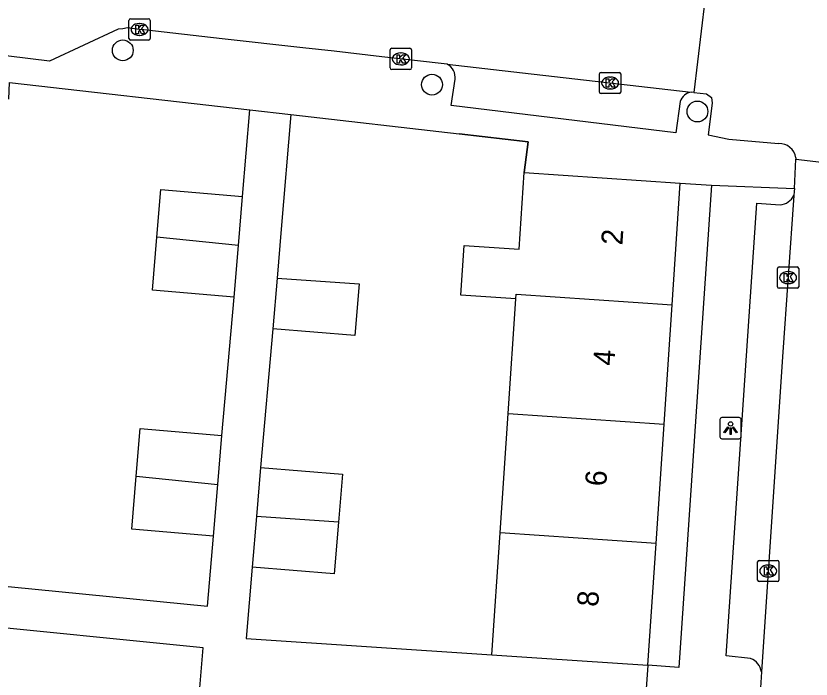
# Model space of a CAD drawing. Extents: x 162250 to 162654, y 380744 to 381605.
# Drawn here: x 162339.7 to 162377.07, y 380867.49 to 380898.67 of the extents above; entities that cross this region are included whole.
import ezdxf

# ---------------------------------------------------------------- set-up
doc = ezdxf.new("R2010")
doc.units = 0
for name, color, linetype in [('IMGEO_Boom', 7, 'Continuous'), ('IMGEO_Kolk', 7, 'Continuous'), ('IMGEO_Lichtpunt', 7, 'Continuous'), ('IMGEO_Muur', 7, 'Continuous'), ('IMGEO_Pand', 7, 'Continuous'), ('IMGEO_Pand_nummerreeks', 7, 'Continuous'), ('IMGEO_Rijbaan_lokaal_open', 7, 'Continuous'), ('IMGEO_Voetpad_open', 7, 'Continuous')]:
    doc.layers.add(name, color=color, linetype=linetype)

msp = doc.modelspace()

# ---------------------------------------------------------------- linework, layer by layer
at = {"layer": 'IMGEO_Boom'}
for centre in [(162344.724, 380897.046), (162359.256, 380895.435), (162371.732, 380894.171)]:
    msp.add_circle(centre, 0.489, dxfattribs=at)
at = {"layer": 'IMGEO_Kolk'}
for p, q in [((162345.011, 380897.603), (162345.011, 380898.455)), ((162345.086, 380898.529), (162345.938, 380898.529)), ((162346.012, 380898.455), (162346.012, 380897.603)), ((162345.499, 380898.309), (162345.524, 380898.309)), ((162345.522, 380897.749), (162345.497, 380897.749)), ((162345.938, 380897.529), (162345.086, 380897.529)), ((162357.291, 380896.217), (162357.291, 380897.069)), ((162357.366, 380897.143), (162358.218, 380897.143)), ((162357.779, 380896.923), (162357.804, 380896.923)), ((162358.292, 380897.069), (162358.292, 380896.217)), ((162358.218, 380896.143), (162357.366, 380896.143)), ((162357.802, 380896.363), (162357.777, 380896.363)), ((162367.128, 380895.085), (162367.128, 380895.937)), ((162367.203, 380896.011), (162368.055, 380896.011)), ((162367.616, 380895.791), (162367.641, 380895.791)), ((162368.129, 380895.937), (162368.129, 380895.085)), ((162368.055, 380895.011), (162367.203, 380895.011)), ((162367.639, 380895.231), (162367.614, 380895.231)), ((162375.494, 380885.936), (162375.494, 380886.788)), ((162375.569, 380886.862), (162376.421, 380886.862)), ((162376.495, 380886.788), (162376.495, 380885.936)), ((162375.982, 380886.642), (162376.007, 380886.642)), ((162376.005, 380886.082), (162375.98, 380886.082)), ((162376.421, 380885.862), (162375.569, 380885.862)), ((162374.558, 380872.142), (162374.558, 380872.994)), ((162374.633, 380873.068), (162375.485, 380873.068)), ((162375.559, 380872.994), (162375.559, 380872.142)), ((162375.046, 380872.848), (162375.071, 380872.848)), ((162375.069, 380872.288), (162375.044, 380872.288)), ((162375.485, 380872.068), (162374.633, 380872.068))]:
    msp.add_line(p, q, dxfattribs=at)
for points in [[(162345.011, 380897.603), (162345.011, 380898.455)], [(162345.086, 380898.529), (162345.938, 380898.529)], [(162346.012, 380898.455), (162346.012, 380897.603)], [(162345.332, 380898.229), (162345.455, 380898.229), (162345.455, 380898.078), (162345.585, 380898.229), (162345.749, 380898.229), (162345.603, 380898.078), (162345.756, 380897.829), (162345.604, 380897.829), (162345.519, 380897.993), (162345.455, 380897.926), (162345.455, 380897.829), (162345.332, 380897.829), (162345.332, 380898.229)], [(162345.938, 380897.529), (162345.086, 380897.529)], [(162357.291, 380896.217), (162357.291, 380897.069)], [(162357.366, 380897.143), (162358.218, 380897.143)], [(162357.612, 380896.843), (162357.735, 380896.843), (162357.735, 380896.692), (162357.865, 380896.843), (162358.029, 380896.843), (162357.883, 380896.692), (162358.036, 380896.443), (162357.884, 380896.443), (162357.799, 380896.607), (162357.735, 380896.54), (162357.735, 380896.443), (162357.612, 380896.443), (162357.612, 380896.843)], [(162358.292, 380897.069), (162358.292, 380896.217)], [(162358.218, 380896.143), (162357.366, 380896.143)], [(162367.128, 380895.085), (162367.128, 380895.937)], [(162367.203, 380896.011), (162368.055, 380896.011)], [(162368.129, 380895.937), (162368.129, 380895.085)], [(162367.449, 380895.711), (162367.572, 380895.711), (162367.572, 380895.56), (162367.702, 380895.711), (162367.866, 380895.711), (162367.72, 380895.56), (162367.873, 380895.311), (162367.721, 380895.311), (162367.636, 380895.475), (162367.572, 380895.408), (162367.572, 380895.311), (162367.449, 380895.311), (162367.449, 380895.711)], [(162368.055, 380895.011), (162367.203, 380895.011)], [(162375.494, 380885.936), (162375.494, 380886.788)], [(162375.569, 380886.862), (162376.421, 380886.862)], [(162376.495, 380886.788), (162376.495, 380885.936)], [(162375.815, 380886.562), (162375.938, 380886.562), (162375.938, 380886.411), (162376.068, 380886.562), (162376.232, 380886.562), (162376.086, 380886.411), (162376.239, 380886.162), (162376.087, 380886.162), (162376.002, 380886.326), (162375.938, 380886.259), (162375.938, 380886.162), (162375.815, 380886.162), (162375.815, 380886.562)], [(162376.421, 380885.862), (162375.569, 380885.862)], [(162374.558, 380872.142), (162374.558, 380872.994)], [(162374.633, 380873.068), (162375.485, 380873.068)], [(162375.559, 380872.994), (162375.559, 380872.142)], [(162374.879, 380872.768), (162375.002, 380872.768), (162375.002, 380872.617), (162375.132, 380872.768), (162375.296, 380872.768), (162375.15, 380872.617), (162375.303, 380872.368), (162375.151, 380872.368), (162375.066, 380872.532), (162375.002, 380872.465), (162375.002, 380872.368), (162374.879, 380872.368), (162374.879, 380872.768)], [(162375.485, 380872.068), (162374.633, 380872.068)]]:
    msp.add_lwpolyline(points, dxfattribs=at)
for centre, start, end in [((162345.088, 380898.453), 91.552, 178.448), ((162345.088, 380898.453), 91.552, 178.448), ((162345.936, 380898.453), 1.552, 88.448), ((162345.936, 380898.453), 1.552, 88.448), ((162345.088, 380897.605), 181.552, 268.448), ((162345.088, 380897.605), 181.552, 268.448), ((162345.936, 380897.605), 271.552, 358.448), ((162345.936, 380897.605), 271.552, 358.448), ((162357.368, 380897.067), 91.552, 178.448), ((162357.368, 380897.067), 91.552, 178.448), ((162358.216, 380897.067), 1.552, 88.448), ((162358.216, 380897.067), 1.552, 88.448), ((162357.368, 380896.219), 181.552, 268.448), ((162357.368, 380896.219), 181.552, 268.448), ((162358.216, 380896.219), 271.552, 358.448), ((162358.216, 380896.219), 271.552, 358.448), ((162367.205, 380895.935), 91.552, 178.448), ((162367.205, 380895.935), 91.552, 178.448), ((162368.053, 380895.935), 1.552, 88.448), ((162368.053, 380895.935), 1.552, 88.448), ((162367.205, 380895.087), 181.552, 268.448), ((162367.205, 380895.087), 181.552, 268.448), ((162368.053, 380895.087), 271.552, 358.448), ((162368.053, 380895.087), 271.552, 358.448), ((162375.571, 380886.786), 91.552, 178.448), ((162375.571, 380886.786), 91.552, 178.448), ((162376.419, 380886.786), 1.552, 88.448), ((162376.419, 380886.786), 1.552, 88.448), ((162375.571, 380885.938), 181.552, 268.448), ((162375.571, 380885.938), 181.552, 268.448), ((162376.419, 380885.938), 271.552, 358.448), ((162376.419, 380885.938), 271.552, 358.448), ((162374.635, 380872.992), 91.552, 178.448), ((162374.635, 380872.992), 91.552, 178.448), ((162375.483, 380872.992), 1.552, 88.448), ((162375.483, 380872.992), 1.552, 88.448), ((162374.635, 380872.144), 181.552, 268.448), ((162374.635, 380872.144), 181.552, 268.448), ((162375.483, 380872.144), 271.552, 358.448), ((162375.483, 380872.144), 271.552, 358.448)]:
    msp.add_arc(centre, 0.0765, start, end, dxfattribs=at)
for centre, major_axis, ratio, start_param, end_param in [((162345.498, 380898.029), (-0.387, 0.002), 0.722429, 4.712389, 7.853982), ((162345.523, 380898.029), (-0.39, 0.002), 0.717154, 1.570796, 4.712389), ((162357.778, 380896.643), (-0.387, 0.002), 0.722429, 4.712389, 7.853982), ((162357.803, 380896.643), (-0.39, 0.002), 0.717154, 1.570796, 4.712389), ((162367.615, 380895.511), (-0.387, 0.002), 0.722429, 4.712389, 7.853982), ((162367.64, 380895.511), (-0.39, 0.002), 0.717154, 1.570796, 4.712389), ((162375.981, 380886.362), (-0.387, 0.002), 0.722429, 4.712389, 7.853982), ((162376.006, 380886.362), (-0.39, 0.002), 0.717154, 1.570796, 4.712389), ((162375.045, 380872.568), (-0.387, 0.002), 0.722429, 4.712389, 7.853982), ((162375.07, 380872.568), (-0.39, 0.002), 0.717154, 1.570796, 4.712389)]:
    msp.add_ellipse(centre, major_axis=major_axis, ratio=ratio, start_param=start_param, end_param=end_param, dxfattribs=at)
at = {"layer": 'IMGEO_Lichtpunt'}
for p, q in [((162372.792, 380879.685), (162372.792, 380878.878)), ((162372.792, 380879.685), (162372.792, 380878.878)), ((162373.694, 380879.78), (162372.886, 380879.78)), ((162373.694, 380879.78), (162372.886, 380879.78)), ((162373.788, 380878.878), (162373.788, 380879.685)), ((162373.788, 380878.878), (162373.788, 380879.685)), ((162372.886, 380878.784), (162373.694, 380878.784)), ((162372.886, 380878.784), (162373.694, 380878.784))]:
    msp.add_line(p, q, dxfattribs=at)
for points in [[(162373.166, 380879.349), (162373.205, 380879.321), (162373.017, 380879.059), (162372.979, 380879.086), (162373.166, 380879.349)], [(162373.268, 380879.301), (162373.315, 380879.301), (162373.315, 380878.979), (162373.268, 380878.979), (162373.268, 380879.301)], [(162373.378, 380879.321), (162373.416, 380879.348), (162373.603, 380879.086), (162373.564, 380879.058), (162373.378, 380879.321)]]:
    msp.add_lwpolyline(points, dxfattribs=at)
msp.add_circle((162373.291, 380879.483), 0.0994, dxfattribs=at)
for centre, start, end in [((162372.886, 380879.685), 90, 180), ((162372.886, 380879.685), 90, 180), ((162373.694, 380879.685), 0, 90), ((162373.694, 380879.685), 0, 90), ((162372.886, 380878.878), 180, 270), ((162372.886, 380878.878), 180, 270), ((162373.694, 380878.878), 270, 0), ((162373.694, 380878.878), 270, 360)]:
    msp.add_arc(centre, 0.0946, start, end, dxfattribs=at)
at = {"layer": 'IMGEO_Muur'}
msp.add_lwpolyline([(162363.588, 380891.303), (162363.777, 380892.751), (162360.529, 380893.122)], dxfattribs=at)
at = {"layer": 'IMGEO_Pand'}
for points in [[(162363.191, 380885.357), (162360.614, 380885.529), (162360.771, 380887.875), (162363.348, 380887.703), (162363.588, 380891.303)], [(162363.588, 380891.303), (162370.925, 380890.808)], [(162346.325, 380888.261), (162346.512, 380890.503), (162350.351, 380890.183)], [(162370.542, 380885.081), (162370.925, 380890.808)], [(162350.159, 380887.878), (162350.351, 380890.183)], [(162349.956, 380885.449), (162346.117, 380885.769), (162346.325, 380888.261)], [(162350.159, 380887.878), (162346.325, 380888.261)], [(162349.956, 380885.449), (162350.159, 380887.878)], [(162351.974, 380886.335), (162355.834, 380886.075), (162355.631, 380883.635), (162351.776, 380883.956)], [(162351.974, 380886.335), (162351.776, 380883.956)], [(162362.83, 380879.968), (162363.191, 380885.357)], [(162363.191, 380885.357), (162363.206, 380885.577), (162370.542, 380885.081)], [(162370.167, 380879.472), (162370.542, 380885.081)], [(162362.455, 380874.36), (162362.83, 380879.968)], [(162362.83, 380879.968), (162370.167, 380879.472)], [(162369.792, 380873.865), (162370.167, 380879.472)], [(162345.353, 380877.023), (162345.54, 380879.266), (162349.379, 380878.946)], [(162349.187, 380876.64), (162349.379, 380878.946)], [(162351.198, 380877.442), (162351.005, 380875.132)], [(162351.198, 380877.442), (162355.053, 380877.12), (162354.865, 380874.872)], [(162348.984, 380874.212), (162345.145, 380874.532), (162345.353, 380877.023)], [(162345.353, 380877.023), (162349.187, 380876.64)], [(162348.984, 380874.212), (162349.187, 380876.64)], [(162351.005, 380875.132), (162350.807, 380872.753)], [(162354.865, 380874.872), (162354.662, 380872.432), (162350.807, 380872.753)], [(162354.865, 380874.872), (162351.005, 380875.132)], [(162362.072, 380868.628), (162362.455, 380874.36)], [(162369.792, 380873.865), (162362.455, 380874.36)], [(162369.409, 380868.137), (162369.792, 380873.865)], [(162362.072, 380868.628), (162364.421, 380868.471), (162369.409, 380868.137)]]:
    msp.add_lwpolyline(points, dxfattribs=at)
at = {"layer": 'IMGEO_Rijbaan_lokaal_open'}
for points in [[(162372.076, 380899.395), (162371.558, 380895.065)], [(162359.977, 380896.391), (162356.902, 380896.747), (162354.653, 380897.008), (162353.19, 380897.171), (162349.392, 380897.594), (162345.711, 380898.004), (162345.487, 380898.034), (162344.942, 380898.106), (162344.722, 380898.057), (162344.512, 380898.048), (162341.28, 380896.536), (162332.717, 380897.582), (162330.019, 380897.82)], [(162359.977, 380896.391), (162363.506, 380895.982), (162371.445, 380895.078)], [(162371.558, 380895.065), (162371.445, 380895.078)], [(162371.558, 380895.065), (162372.159, 380894.997), (162372.388, 380894.826), (162372.427, 380894.566), (162372.243, 380893.067), (162373.212, 380892.864), (162375.55, 380892.667)], [(162376.358, 380891.994), (162376.355, 380891.934)], [(162376.294, 380890.554), (162376.355, 380891.934)], [(162376.355, 380891.934), (162379.834, 380891.52)], [(162376.294, 380890.554), (162376.283, 380890.404), (162376.271, 380890.227)], [(162376.271, 380890.227), (162375.732, 380882.635), (162374.744, 380867.824)], [(162374.744, 380867.824), (162374.627, 380866.068), (162374.555, 380864.924)]]:
    msp.add_lwpolyline(points, dxfattribs=at)
msp.add_arc((162375.582, 380891.884), 0.783, 8.0464, 92.3703, dxfattribs=at)
at = {"layer": 'IMGEO_Voetpad_open'}
for points in [[(162339.361, 380894.746), (162339.398, 380895.532), (162350.689, 380894.244)], [(162370.923, 380894.643), (162370.724, 380893.171), (162360.154, 380894.453), (162360.339, 380895.684)], [(162350.351, 380890.183), (162350.689, 380894.244)], [(162350.689, 380894.244), (162352.616, 380894.024)], [(162352.616, 380894.024), (162352.167, 380888.645), (162351.974, 380886.335)], [(162352.616, 380894.024), (162360.529, 380893.122), (162363.777, 380892.751), (162363.588, 380891.303)], [(162372.396, 380890.715), (162370.866, 380868.026), (162369.409, 380868.137)], [(162370.925, 380890.808), (162372.396, 380890.715)], [(162372.396, 380890.715), (162376.294, 380890.554)], [(162374.232, 380868.461), (162373.09, 380868.582), (162374.526, 380889.859), (162375.618, 380889.776)], [(162349.379, 380878.946), (162349.956, 380885.449)], [(162351.776, 380883.956), (162351.198, 380877.442)], [(162337.099, 380872.063), (162348.708, 380870.908), (162348.984, 380874.212)], [(162350.807, 380872.753), (162350.528, 380869.4), (162362.072, 380868.628)], [(162348.221, 380865.572), (162348.503, 380868.957), (162336.901, 380870.115)], [(162369.409, 380868.137), (162369.257, 380866.155)]]:
    msp.add_lwpolyline(points, dxfattribs=at)
for centre, radius, start, end in [((162359.656, 380895.781), 0.689, 351.9354, 62.2915), ((162371.528, 380894.447), 0.636, 97.5216, 162.0895), ((162375.528, 380890.604), 0.833, 276.1896, 333.0729), ((162373.939, 380867.701), 0.814, 8.6725, 68.9099)]:
    msp.add_arc(centre, radius, start, end, dxfattribs=at)

# ---------------------------------------------------------------- texts
at = {"layer": 'IMGEO_Pand_nummerreeks'}
for s, rotation, p in [('2', 86.1729, (162368.203, 380887.866)), ('4', 86.1729, (162367.825, 380882.2)), ('6', 86.1743, (162367.445, 380876.532)), ('8', 86.1744, (162367.066, 380870.868))]:
    msp.add_text(s, height=1, rotation=rotation, dxfattribs=at).set_placement(p)

doc.saveas('drawing.dxf')
